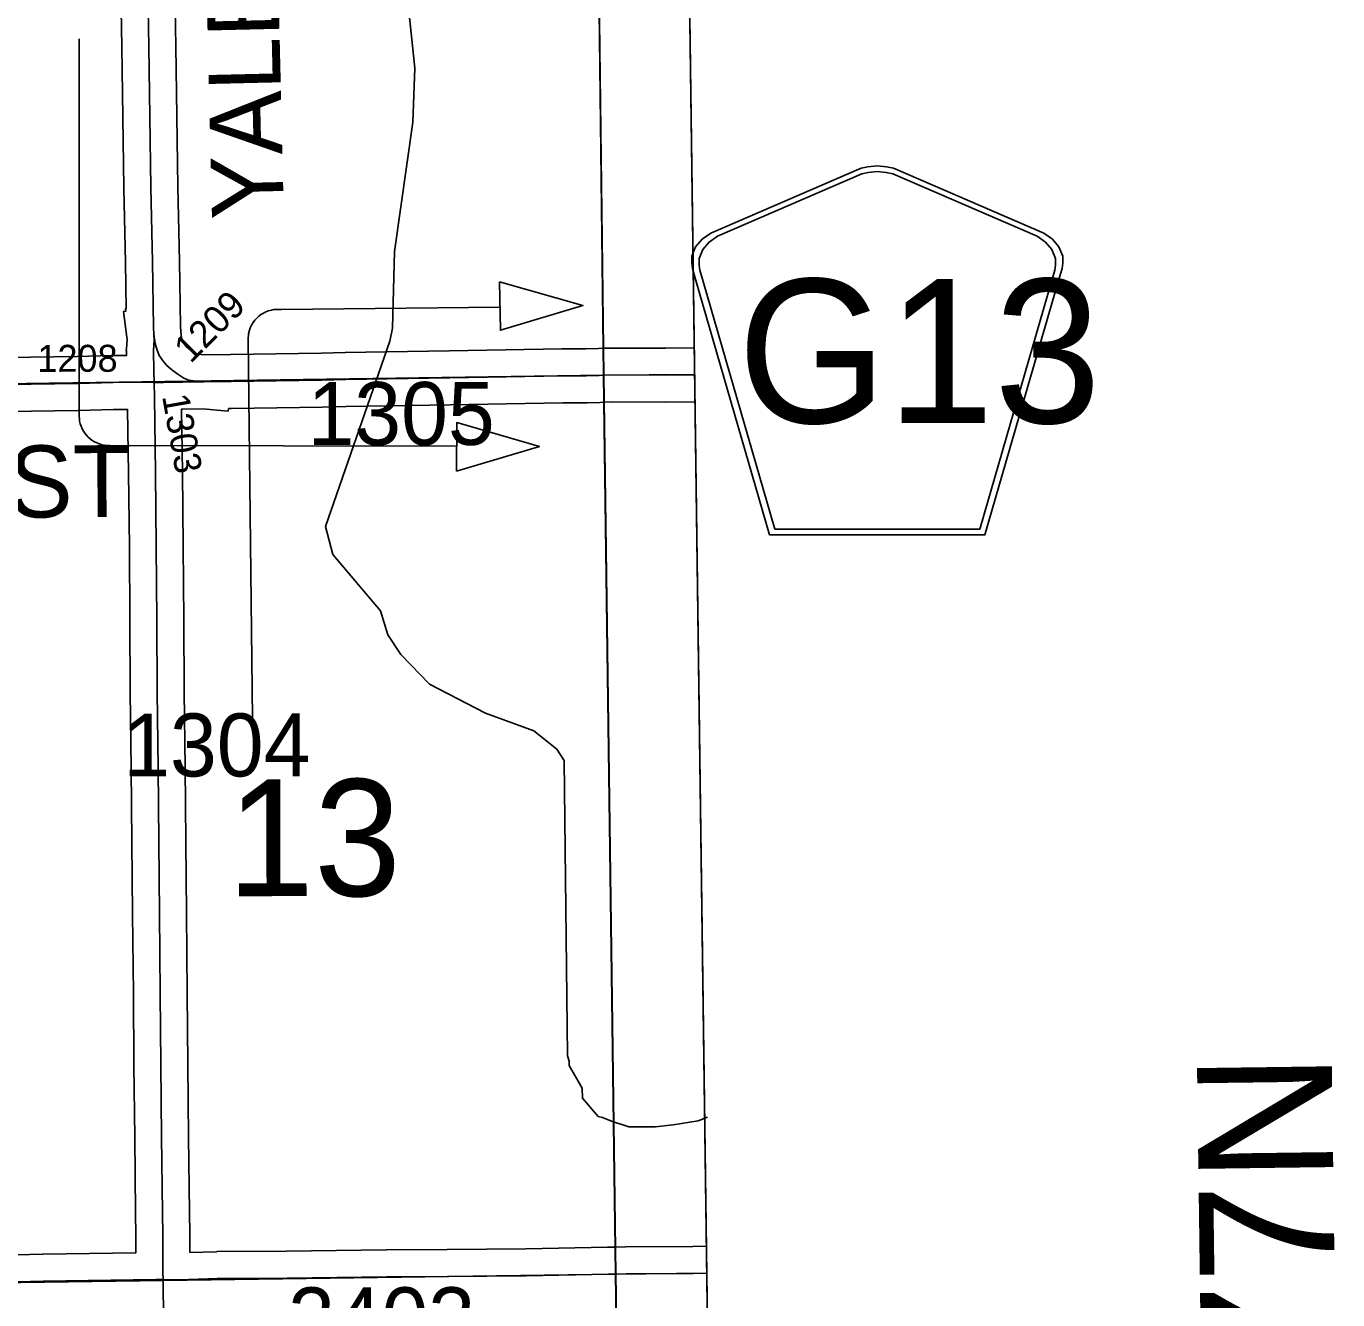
# Model space of a CAD drawing. Extents: x 23.6 to 68.7, y -63 to -29.
# Drawn here: x 55.807 to 57.265, y -36.462 to -35.046 of the extents above; entities that cross this region are included whole.
import ezdxf

# ---------------------------------------------------------------- set-up
doc = ezdxf.new("R2010")
doc.units = 0
for name, color, linetype in [('tdCoClipBndry', 7, 'Continuous'), ('tdCoCoBndry', 7, 'Continuous'), ('tdCoCoBndryPart', 7, 'Continuous'), ('tdCoDirctArrow', 7, 'Continuous'), ('tdCoHydroRiver', 7, 'Continuous'), ('tdCoSecRdNmbr', 7, 'Continuous'), ('tdCoSecRdTxt', 7, 'Continuous'), ('tdCoSecRteBand', 7, 'Continuous'), ('tdCoSecRteCL', 7, 'Continuous'), ('tdCoSectLine', 7, 'Continuous'), ('tdCoSectLinePart', 7, 'Continuous'), ('tdCoSectNmbr', 7, 'Continuous'), ('tdCoShieldCoRte', 7, 'Continuous'), ('tdCoSurfGravel', 7, 'Continuous'), ('tdCoTwpBndryShd', 7, 'Continuous'), ('tdCoTwpRngTxt', 7, 'Continuous')]:
    doc.layers.add(name, color=color, linetype=linetype)

msp = doc.modelspace()

# ---------------------------------------------------------------- linework, layer by layer
at = {"layer": 'tdCoClipBndry'}
msp.add_lwpolyline([(48.4512, -33.5006), (56.4135, -33.3762), (56.4393, -33.3792), (56.4635, -33.3887), (56.4958, -33.4172), (56.511, -33.4483), (56.515, -33.4739), (56.5367, -34.4332), (56.5907, -38.4342), (56.6629, -42.4448), (56.8804, -55.4557), (56.9085, -56.4312), (56.9025, -56.8392), (56.9121, -57.4607), (56.9036, -57.4944), (56.8842, -57.5232), (56.8561, -57.5435), (56.8227, -57.553), (51.8233, -57.6334)], dxfattribs=at)
at = {"layer": 'tdCoCoBndry'}
for p, q in [((56.4491, -35.4344), (56.4371, -34.4346)), ((56.4371, -34.4346), (56.4491, -35.4344)), ((56.4625, -36.4338), (56.4491, -35.4344)), ((56.4491, -35.4344), (56.4625, -36.4338)), ((56.4774, -37.4328), (56.4625, -36.4338)), ((56.4625, -36.4338), (56.4774, -37.4328))]:
    msp.add_line(p, q, dxfattribs=at)
for points in [[(56.6629, -42.4448), (56.5907, -38.4342), (56.5367, -34.4332), (56.515, -33.4748), (56.4154, -33.4762), (56.4371, -34.4346), (56.4491, -35.4344), (56.4625, -36.4338), (56.4774, -37.4328), (56.4911, -38.4358), (56.5105, -39.4286), (56.5284, -40.4484), (56.5463, -41.4474)], [(52.4244, -33.5401), (53.4208, -33.5241), (54.4205, -33.5093), (55.4178, -33.4938), (56.4154, -33.4762), (56.4371, -34.4346), (56.4491, -35.4344), (56.4625, -36.4338), (56.4774, -37.4328), (56.4911, -38.4358), (56.5105, -39.4286), (56.5284, -40.4484), (56.5463, -41.4474)], [(56.4151, -33.4762), (56.4368, -34.4346), (56.4488, -35.4344), (56.4621, -36.4338), (56.477, -37.4328), (56.4908, -38.4358), (56.5102, -39.4286), (56.5281, -40.4484), (56.5459, -41.4474)]]:
    msp.add_lwpolyline(points, dxfattribs=at)
at = {"layer": 'tdCoCoBndryPart'}
for points in [[(56.4372, -34.4648), (56.4484, -35.4043)], [(56.4492, -35.4643), (56.4617, -36.404)]]:
    msp.add_lwpolyline(points, dxfattribs=at)
at = {"layer": 'tdCoDirctArrow'}
for points in [[(55.8657, -35.0604), (55.8657, -35.4798), (55.8659, -35.4834), (55.8662, -35.4856), (55.8669, -35.4884), (55.8678, -35.4912), (55.8689, -35.4939), (55.8703, -35.4965), (55.8719, -35.4989), (55.8737, -35.5012), (55.8757, -35.5033), (55.8779, -35.5053), (55.8803, -35.507), (55.8828, -35.5085), (55.8854, -35.5098), (55.8881, -35.5109), (55.8909, -35.5117), (55.8938, -35.5122), (55.8967, -35.5125), (55.8996, -35.5126), (56.2854, -35.5132)], [(56.0584, -35.8158), (56.0536, -35.3947), (56.054, -35.3886), (56.055, -35.3844), (56.056, -35.3817), (56.0573, -35.3788), (56.059, -35.3759), (56.061, -35.3732), (56.0629, -35.3712), (56.0656, -35.3687), (56.0678, -35.367), (56.0706, -35.3653), (56.0731, -35.3641), (56.076, -35.3629), (56.0794, -35.362), (56.0822, -35.3614), (56.0852, -35.3613), (56.0906, -35.3613), (56.3334, -35.3588)]]:
    msp.add_lwpolyline(points, dxfattribs=at)
for points in [[(56.3332, -35.3306), (56.4259, -35.357), (56.3342, -35.3845)], [(56.2852, -35.541), (56.3776, -35.5136), (56.2856, -35.4871)]]:
    msp.add_lwpolyline(points, close=True, dxfattribs=at)
at = {"layer": 'tdCoHydroRiver'}
for points in [[(56.4476, -36.2598), (56.4429, -36.2585), (56.4253, -36.2382), (56.4252, -36.2272), (56.4107, -36.2021), (56.4106, -36.1973), (56.4089, -36.1911), (56.4049, -35.8628), (56.3968, -35.8502), (56.3713, -35.83), (56.3174, -35.8102), (56.2554, -35.7778), (56.2235, -35.7451), (56.209, -35.7231), (56.2008, -35.6964), (56.1479, -35.6339), (56.1396, -35.6025), (56.2113, -35.3964), (56.2142, -35.3821), (56.2163, -35.2969), (56.2367, -35.153), (56.2391, -35.0929), (56.2301, -35.0078)], [(56.5646, -36.2593), (56.5539, -36.2636), (56.5261, -36.2679), (56.5068, -36.27), (56.4919, -36.2701), (56.4769, -36.2701), (56.4576, -36.2637), (56.4476, -36.2598)]]:
    msp.add_lwpolyline(points, dxfattribs=at)
at = {"layer": 'tdCoSecRteBand'}
for points in [[(55.7861, -35.4147), (55.8635, -35.4137), (55.9024, -35.4126), (55.9027, -35.4126), (55.903, -35.4126), (55.9183, -35.4124), (55.9182, -35.4078), (55.9181, -35.4065), (55.9182, -35.4051), (55.9189, -35.3947), (55.9188, -35.392), (55.9148, -35.3637), (55.9175, -35.3633), (55.9173, -35.3606), (55.918, -35.3605), (55.9173, -35.3091), (55.9155, -35.2263), (55.9155, -35.2262), (55.9155, -35.2261), (55.9144, -35.1477), (55.9131, -35.0695), (55.9131, -35.0695), (55.9131, -35.0695), (55.9118, -34.9862)], [(55.9717, -34.9852), (55.9731, -35.0685), (55.9744, -35.1467), (55.9744, -35.1468), (55.9744, -35.1468), (55.9755, -35.2251), (55.9773, -35.3079), (55.9773, -35.308), (55.9773, -35.3081), (55.9783, -35.38), (55.9786, -35.3863), (55.9795, -35.3927), (55.9804, -35.3957), (55.9815, -35.3987), (55.9827, -35.4003), (55.9846, -35.4025), (55.9875, -35.4051), (55.9921, -35.4085), (55.9959, -35.4108), (55.9968, -35.411), (56.0056, -35.4118)], [(56.0056, -35.4118), (56.034, -35.4114), (56.0342, -35.4114), (56.1347, -35.4098), (56.1615, -35.4093), (56.1615, -35.4093), (56.1616, -35.4093), (56.2773, -35.4073), (56.4025, -35.405), (56.4028, -35.405), (56.4031, -35.405), (56.4293, -35.405), (56.4432, -35.4046), (56.4482, -35.4044), (56.4559, -35.4042), (56.4564, -35.4042), (56.4569, -35.4042), (56.5181, -35.4043), (56.5498, -35.404)], [(55.7963, -36.4124), (55.8248, -36.4116), (55.825, -36.4116), (55.8253, -36.4116), (55.9288, -36.4102), (55.9288, -36.3907), (55.9282, -36.3659), (55.9282, -36.3657), (55.9282, -36.3655), (55.9274, -36.2821), (55.9265, -36.2012), (55.9265, -36.2012), (55.9265, -36.2012), (55.9259, -36.1221), (55.9249, -36.0332), (55.9249, -36.0332), (55.9249, -36.0331), (55.9242, -35.9536), (55.9234, -35.8713), (55.9224, -35.7873), (55.9224, -35.7872), (55.9224, -35.7871), (55.9219, -35.7067), (55.9219, -35.7067), (55.9215, -35.6251), (55.9205, -35.5432), (55.9195, -35.4724), (55.9039, -35.4726), (55.865, -35.4737), (55.8648, -35.4737), (55.8645, -35.4737), (55.7868, -35.4747)], [(56.5506, -35.464), (56.5185, -35.4643), (56.5183, -35.4643), (56.5182, -35.4643), (56.4573, -35.4642), (56.45, -35.4644), (56.445, -35.4646), (56.4306, -35.465), (56.4302, -35.465), (56.4297, -35.465), (56.4034, -35.465), (56.2784, -35.4673), (56.2783, -35.4673), (56.2783, -35.4673), (56.1626, -35.4693), (56.1358, -35.4698), (56.1358, -35.4698), (56.1358, -35.4698), (56.0351, -35.4714), (56.0351, -35.4714), (56.035, -35.4714), (56.0318, -35.4715), (56.0315, -35.4744), (56.0032, -35.4718), (55.9811, -35.4721), (55.9795, -35.4721), (55.9805, -35.5424), (55.9805, -35.5424), (55.9805, -35.5424), (55.9814, -35.6245), (55.9814, -35.6246), (55.9814, -35.6247), (55.9819, -35.7064), (55.9824, -35.7867), (55.9834, -35.8706), (55.9834, -35.8706), (55.9834, -35.8707), (55.9842, -35.953), (55.9842, -35.9531), (55.9842, -35.9531), (55.9849, -36.0326), (55.9859, -36.1215), (55.9859, -36.1215), (55.9859, -36.1216), (55.9865, -36.2006), (55.9874, -36.2815), (55.9874, -36.2815), (55.9874, -36.2815), (55.9882, -36.3646), (55.9888, -36.3895), (55.9888, -36.3899), (55.9888, -36.3903), (55.9888, -36.4099)], [(55.9888, -36.4099), (56.0184, -36.409), (56.0188, -36.4089), (56.0191, -36.4089), (56.0964, -36.4084), (56.207, -36.4068), (56.2072, -36.4068), (56.2073, -36.4068), (56.275, -36.4067), (56.3624, -36.4057), (56.4533, -36.404), (56.4574, -36.4039), (56.46, -36.4039), (56.4617, -36.4038), (56.4732, -36.4036), (56.4735, -36.4036), (56.4738, -36.4036), (56.548, -36.4031), (56.5633, -36.4028)]]:
    msp.add_lwpolyline(points, dxfattribs=at)
at = {"layer": 'tdCoSecRteCL'}
for points in [[(55.9487, -35.3892), (55.9483, -35.3809), (55.9473, -35.3085), (55.9455, -35.2257), (55.9444, -35.1472), (55.9431, -35.069), (55.9417, -34.9856), (55.9404, -34.9146), (55.9396, -34.8451), (55.938, -34.7609), (55.9363, -34.6736), (55.935, -34.5993), (55.935, -34.5179), (55.9339, -34.4735)], [(55.9489, -35.4424), (55.9487, -35.4294), (55.9482, -35.4072), (55.949, -35.395), (55.9487, -35.3892)], [(56.0044, -35.4418), (55.9932, -35.4408), (55.9876, -35.4399), (55.9822, -35.4376), (55.9753, -35.4334), (55.9686, -35.4284), (55.9633, -35.4237), (55.959, -35.4189), (55.9547, -35.4127), (55.952, -35.4053), (55.9501, -35.3992), (55.9487, -35.3892)], [(55.4495, -35.4495), (55.4582, -35.449), (55.5556, -35.448), (55.5893, -35.4473), (55.6809, -35.4457), (55.7864, -35.4447), (55.8642, -35.4437), (55.9033, -35.4426), (55.9427, -35.4422), (55.9489, -35.4424)], [(55.9489, -35.4424), (55.9595, -35.4426), (55.9806, -35.4421), (56.0044, -35.4418)], [(55.9589, -36.44), (55.9588, -36.4322), (55.9588, -36.3903), (55.9582, -36.3652), (55.9574, -36.2818), (55.9565, -36.2009), (55.9559, -36.1218), (55.9549, -36.0329), (55.9542, -35.9533), (55.9534, -35.871), (55.9524, -35.7869), (55.9519, -35.7066), (55.9514, -35.6248), (55.9505, -35.5428), (55.9493, -35.459), (55.9489, -35.4424)], [(56.0044, -35.4418), (56.0346, -35.4414), (56.1353, -35.4398), (56.1621, -35.4393), (56.2778, -35.4373), (56.4031, -35.435), (56.4297, -35.435), (56.4441, -35.4346), (56.4491, -35.4344), (56.4568, -35.4342), (56.5182, -35.4343), (56.5502, -35.434)], [(55.9589, -36.44), (55.9767, -36.4403), (56.0193, -36.4389), (56.0968, -36.4384), (56.2074, -36.4368), (56.2752, -36.4367), (56.3628, -36.4357), (56.4539, -36.434), (56.4579, -36.4339), (56.4606, -36.4339), (56.4625, -36.4338), (56.474, -36.4336), (56.5484, -36.4331), (56.5637, -36.4328)], [(54.4689, -36.4568), (54.478, -36.4565), (54.578, -36.4559), (54.6362, -36.4557), (54.7309, -36.4547), (54.7643, -36.4549), (54.8573, -36.4536), (54.9446, -36.4526), (55.0462, -36.4516), (55.1337, -36.4504), (55.2252, -36.4498), (55.3056, -36.4488), (55.3951, -36.4485), (55.4497, -36.4481), (55.619, -36.4444), (55.7969, -36.4424), (55.8257, -36.4416), (55.9508, -36.4399), (55.9589, -36.44)], [(55.9797, -37.4006), (55.9796, -37.3968), (55.9797, -37.3685), (55.9784, -37.3014), (55.9768, -37.2252), (55.9755, -37.164), (55.9735, -37.0849), (55.972, -37.0111), (55.9718, -36.9958), (55.97, -36.9269), (55.9681, -36.8602), (55.9662, -36.7872), (55.9641, -36.7002), (55.9623, -36.6238), (55.9605, -36.5394), (55.9601, -36.5144), (55.9592, -36.4524), (55.9589, -36.44)]]:
    msp.add_lwpolyline(points, dxfattribs=at)
at = {"layer": 'tdCoSectLine'}
for points in [[(56.4368, -34.4346), (56.4488, -35.4344)], [(55.4474, -35.4489), (56.4488, -35.4344)], [(56.4488, -35.4344), (56.5502, -35.4335)], [(56.4488, -35.4344), (56.4621, -36.4338)], [(55.4563, -36.448), (56.4621, -36.4338)], [(56.4621, -36.4338), (56.5637, -36.433)], [(56.4621, -36.4338), (56.477, -37.4328)]]:
    msp.add_lwpolyline(points, dxfattribs=at)
at = {"layer": 'tdCoSectLinePart'}
for points in [[(56.4372, -34.4648), (56.4484, -35.4043)], [(56.4492, -35.4643), (56.4617, -36.404)]]:
    msp.add_lwpolyline(points, dxfattribs=at)
at = {"layer": 'tdCoShieldCoRte'}
for points in [[(56.6335, -35.6119), (56.5516, -35.329), (56.5477, -35.3158), (56.547, -35.3099), (56.547, -35.3021), (56.5512, -35.2918), (56.5585, -35.2833), (56.5681, -35.2766), (56.7353, -35.2043), (56.7429, -35.2026), (56.7533, -35.2017), (56.7637, -35.2026), (56.7712, -35.2043), (56.9385, -35.2766), (56.9481, -35.2833), (56.9553, -35.2918), (56.9596, -35.3021), (56.9596, -35.3099), (56.9589, -35.3158), (56.955, -35.329), (56.873, -35.6119)], [(56.6394, -35.6055), (56.5596, -35.3303), (56.5559, -35.3176), (56.5552, -35.312), (56.5552, -35.3045), (56.5593, -35.2946), (56.5663, -35.2864), (56.5755, -35.28), (56.7361, -35.2106), (56.7433, -35.209), (56.7533, -35.2081), (56.7633, -35.209), (56.7705, -35.2106), (56.9311, -35.28), (56.9403, -35.2864), (56.9473, -35.2946), (56.9513, -35.3045), (56.9513, -35.312), (56.9506, -35.3176), (56.9469, -35.3303), (56.8672, -35.6055)]]:
    msp.add_lwpolyline(points, close=True, dxfattribs=at)
at = {"layer": 'tdCoSurfGravel'}
msp.add_line((56.4441, -35.4346), (56.4491, -35.4344), dxfattribs=at)
for points in [[(55.9487, -35.3892), (55.9483, -35.3809), (55.9473, -35.3085), (55.9455, -35.2257), (55.9444, -35.1472), (55.9431, -35.069), (55.9417, -34.9856), (55.9404, -34.9146), (55.9396, -34.8451), (55.938, -34.7609), (55.9363, -34.6736), (55.935, -34.5993), (55.935, -34.5179), (55.9339, -34.4735)], [(55.9489, -35.4424), (55.9487, -35.4294), (55.9482, -35.4072), (55.949, -35.395), (55.9487, -35.3892)], [(56.0044, -35.4418), (55.9932, -35.4408), (55.9876, -35.4399), (55.9822, -35.4376), (55.9753, -35.4334), (55.9686, -35.4284), (55.9633, -35.4237), (55.959, -35.4189), (55.9547, -35.4127), (55.952, -35.4053), (55.9501, -35.3992), (55.9487, -35.3892)], [(55.4495, -35.4495), (55.4582, -35.449), (55.5556, -35.448), (55.5893, -35.4473), (55.6809, -35.4457), (55.7864, -35.4447), (55.8642, -35.4437), (55.9033, -35.4426), (55.9427, -35.4422), (55.9489, -35.4424), (55.9489, -35.4424)], [(55.9489, -35.4424), (55.9595, -35.4426), (55.9806, -35.4421), (56.0044, -35.4418)], [(55.9601, -36.5144), (55.9592, -36.4524), (55.9589, -36.44), (55.9588, -36.4322), (55.9588, -36.3903), (55.9582, -36.3652), (55.9574, -36.2818), (55.9565, -36.2009), (55.9559, -36.1218), (55.9549, -36.0329), (55.9542, -35.9533), (55.9534, -35.871), (55.9524, -35.7869), (55.9519, -35.7066), (55.9514, -35.6248), (55.9505, -35.5428), (55.9493, -35.459), (55.9489, -35.4424)], [(56.0044, -35.4418), (56.0044, -35.4418), (56.0346, -35.4414), (56.1353, -35.4398), (56.1621, -35.4393), (56.2778, -35.4373), (56.4031, -35.435), (56.4297, -35.435), (56.4441, -35.4346)], [(56.4491, -35.4344), (56.4568, -35.4342), (56.5182, -35.4343), (56.5502, -35.434)], [(55.9589, -36.44), (55.9767, -36.4403), (56.0193, -36.4389), (56.0968, -36.4384), (56.2074, -36.4368), (56.2752, -36.4367), (56.3628, -36.4357), (56.4539, -36.434)], [(56.4539, -36.434), (56.4579, -36.4339), (56.4606, -36.4339), (56.4625, -36.4338)], [(56.4625, -36.4338), (56.474, -36.4336), (56.5484, -36.4331), (56.5637, -36.4328)], [(54.2858, -36.4625), (54.3602, -36.4608), (54.3846, -36.4595), (54.4619, -36.457), (54.4689, -36.4568), (54.478, -36.4565), (54.578, -36.4559), (54.6362, -36.4557), (54.7309, -36.4547), (54.7643, -36.4549), (54.8573, -36.4536), (54.9446, -36.4526), (55.0462, -36.4516), (55.1337, -36.4504), (55.2252, -36.4498), (55.3056, -36.4488), (55.3951, -36.4485), (55.4497, -36.4481), (55.619, -36.4444), (55.7969, -36.4424), (55.8257, -36.4416), (55.9508, -36.4399), (55.9589, -36.44)]]:
    msp.add_lwpolyline(points, dxfattribs=at)
at = {"layer": 'tdCoTwpBndryShd'}
msp.add_lwpolyline([(56.4151, -33.4762), (56.4368, -34.4346), (56.4488, -35.4344), (56.4621, -36.4338), (56.477, -37.4328), (56.4908, -38.4358), (56.5102, -39.4286), (56.5281, -40.4484), (56.5459, -41.4474)], dxfattribs=at)

# ---------------------------------------------------------------- texts
at = {"layer": 'tdCoSecRdNmbr'}
for s, height, rotation, p in [('1209', 0.03, 45.042, (55.9896, -35.4222)), ('1208', 0.03, 0.0427, (55.8192, -35.4307)), ('1305', 0.07, 0.043, (56.1196, -35.5121)), ('1303', 0.03, 280.0415, (55.9578, -35.4577)), ('1304', 0.07, 0.0428, (55.9146, -35.8806)), ('2403', 0.07, 0.0429, (56.0979, -36.5187))]:
    msp.add_text(s, height=height, rotation=rotation, dxfattribs=at).set_placement(p)
at = {"layer": 'tdCoSecRdTxt'}
for s, rotation, p in [('YALE AVE', 91.3542, (56.0934, -35.2602)), ('120TH ST', 0.3426, (55.4364, -35.5949))]:
    msp.add_text(s, height=0.08, rotation=rotation, dxfattribs=at).set_placement(p)
at = {"layer": 'tdCoSectNmbr'}
msp.add_text('13', height=0.13, rotation=0.0428, dxfattribs=at).set_placement((56.0303, -36.0137))
at = {"layer": 'tdCoShieldCoRte'}
msp.add_text('G13', height=0.16, dxfattribs=at).set_placement((56.5978, -35.4876))
at = {"layer": 'tdCoTwpRngTxt'}
msp.add_text('T-77N', height=0.15, rotation=90.7659, dxfattribs=at).set_placement((57.2661, -36.7437))

doc.saveas('drawing.dxf')
